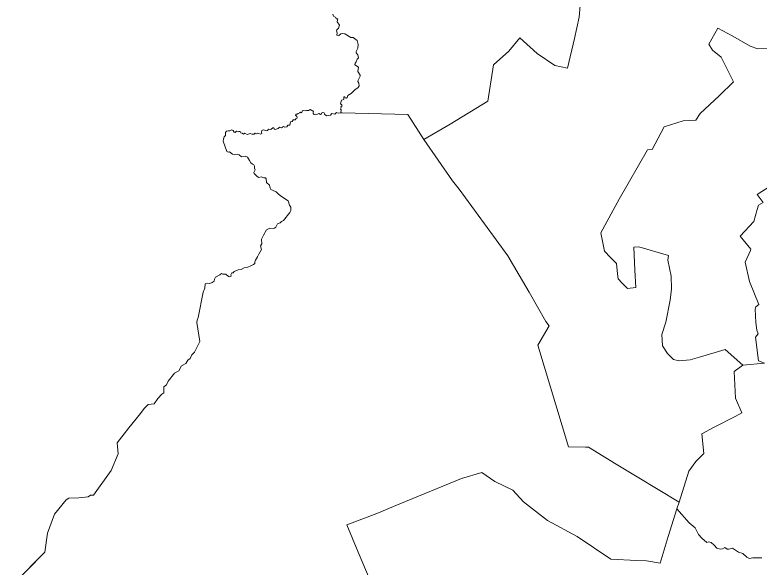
# Model space of a CAD drawing. Extents: x 369010 to 735936, y 6377141 to 6616555.
# Drawn here: x 600812 to 608125, y 6433708 to 6439131 of the extents above; entities that cross this region are included whole.
import ezdxf

# ---------------------------------------------------------------- set-up
doc = ezdxf.new("R2010")
doc.units = 0
doc.header["$LTSCALE"] = 40
doc.layers.add('3', color=7, linetype='Continuous', lineweight=13)

msp = doc.modelspace()

# ---------------------------------------------------------------- linework, layer by layer
at = {"layer": '3'}
for points in [[(604084.97, 6438340.73), (604078.02, 6438321.36), (604070.24, 6438313.91), (604057.82, 6438317.55), (604054.35, 6438326.82), (604045.08, 6438326.82), (604043.09, 6438317.55), (604045.08, 6438301.34), (604020.59, 6438292.73), (604012.48, 6438257.15), (604023.73, 6438249.7), (604024.06, 6438236.13), (604013.97, 6438228.35), (604017.94, 6438217.09), (604010.82, 6438205.84), (604019.1, 6438199.22), (604014.96, 6438169.26), (604027.54, 6438170.59), (604673.66, 6438151.72), (604831.22, 6437907.1), (605088.42, 6438059.53), (605458.32, 6438283.96), (605515.09, 6438642.11), (605663.88, 6438775.84), (605772.94, 6438906.91), (605944.4, 6438753), (606115.87, 6438634.49), (606240.66, 6438608.01), (606310, 6438898.14), (606357.17, 6439109.82), (606388.29, 6439495.94)], [(606388.29, 6439495.94), (606357.17, 6439109.82), (606310, 6438898.14), (606240.66, 6438608.01), (606115.87, 6438634.49), (605944.4, 6438753), (605772.94, 6438906.91), (605663.88, 6438775.84), (605515.09, 6438642.11), (605458.32, 6438283.96), (605088.42, 6438059.53), (604831.22, 6437907.1), (605110.76, 6437501.62), (605178.12, 6437420.36), (605427.54, 6437080.58), (605655.27, 6436763.47), (605767.81, 6436574.96), (605865.62, 6436406.65), (606029.14, 6436118.5), (606061.08, 6436078.95), (605950.69, 6435886.3), (606251.25, 6434889.3), (606418.74, 6434887.15), (606448.03, 6434886.66), (606720.95, 6434717.84), (607338.94, 6434344.63), (607432.62, 6434650.98), (607501.96, 6434743.66), (607580.08, 6434824.92), (607562.04, 6435016.58), (607682.53, 6435082.78), (607887.92, 6435187.38), (607954.12, 6435222.8), (607891.39, 6435365.79), (607880.47, 6435628.11), (607964.22, 6435692.33), (607789.77, 6435845.75), (607538.54, 6435769.12), (607446.52, 6435742.81), (607338.61, 6435732.38), (607282.01, 6435745.46), (607225.24, 6435804.87), (607175.26, 6435879.85), (607167.31, 6435991.73), (607209.35, 6436114.03), (607251.55, 6436328.53), (607265.46, 6436442.23), (607260.16, 6436564.54), (607227.56, 6436721.27), (607234.18, 6436769.93), (606944.05, 6436853.51), (606894.07, 6436850.86), (606904.49, 6436623.29), (606914.09, 6436453.32), (606832.5, 6436444.05), (606779.87, 6436496.68), (606740.48, 6436540.21), (606732.53, 6436587.54), (606723.27, 6436690.65), (606664.02, 6436747.25), (606604.77, 6436811.63), (606569.35, 6436991.87), (606750.41, 6437322.21), (607026.8, 6437805.32), (607075.46, 6437807.97), (607190.15, 6438031.07), (607378.33, 6438091.64), (607502.29, 6438096.11), (607545.66, 6438161.82), (607732.84, 6438337.91), (607873.52, 6438473.46), (607751.71, 6438715.92), (607667.47, 6438784.28), (607630.72, 6438845.35), (607720.26, 6439000.76), (607864.91, 6438922.97), (608035.55, 6438823.5), (608113.17, 6438797.19), (608414.39, 6438800.99)], [(604193.21, 6438435.23), (604192.05, 6438459.56), (604182.28, 6438476.27), (604184.27, 6438491.83), (604205.62, 6438528.57), (604204.46, 6438540.49), (604180.3, 6438576.57), (604186.92, 6438616.45), (604153.65, 6438642.44), (604153.98, 6438655.84), (604165.24, 6438669.09), (604173.68, 6438696.23), (604188.57, 6438708.64), (604180.79, 6438738.1), (604164.41, 6438757.8), (604166.73, 6438772.53), (604180.3, 6438805.79), (604184.6, 6438840.38), (604173.68, 6438880.43), (604134.62, 6438910.72), (604113.27, 6438908.4), (604054.35, 6438946.14), (604028.36, 6438950.11), (604015.95, 6438945.48), (603996.09, 6438929.59), (603975.24, 6438933.06), (603977.22, 6438953.59), (603970.93, 6438974.61), (603975.24, 6438985.53), (603991.95, 6439000.59), (603996.09, 6439010.35), (604002.05, 6439030.38), (603979.54, 6439062.16), (603983.35, 6439078.38), (603984.18, 6439093.44), (603968.29, 6439092.28), (603965.97, 6439107.01), (603941.48, 6439119.42), (603934.85, 6439138.12)], [(603934.85, 6439138.12), (603941.48, 6439119.42), (603965.97, 6439107.01), (603968.29, 6439092.28), (603984.18, 6439093.44), (603983.35, 6439078.38), (603979.54, 6439062.16), (604002.05, 6439030.38), (603996.09, 6439010.35), (603991.95, 6439000.59), (603975.24, 6438985.53), (603970.93, 6438974.61), (603977.22, 6438953.59), (603975.24, 6438933.06), (603996.09, 6438929.59), (604015.95, 6438945.48), (604028.36, 6438950.11), (604054.35, 6438946.14), (604113.27, 6438908.4), (604134.62, 6438910.72), (604173.68, 6438880.43), (604184.6, 6438840.38), (604180.3, 6438805.79), (604166.73, 6438772.53), (604164.41, 6438757.8), (604180.79, 6438738.1), (604188.57, 6438708.64), (604173.68, 6438696.23), (604165.24, 6438669.09), (604153.98, 6438655.84), (604153.65, 6438642.44), (604186.92, 6438616.45), (604180.3, 6438576.57), (604204.46, 6438540.49), (604205.62, 6438528.57), (604184.27, 6438491.83), (604182.28, 6438476.27), (604192.05, 6438459.56), (604193.21, 6438435.23), (604184.27, 6438416.86), (604173.35, 6438407.26), (604155.97, 6438398.16), (604116.41, 6438359.26), (604084.97, 6438340.73)], [(608414.39, 6438800.99), (608113.17, 6438797.19), (608035.55, 6438823.5), (607864.91, 6438922.97), (607720.26, 6439000.76), (607630.72, 6438845.35), (607667.47, 6438784.28), (607751.71, 6438715.92), (607873.52, 6438473.46), (607732.84, 6438337.91), (607545.66, 6438161.82), (607502.29, 6438096.11), (607378.33, 6438091.64), (607190.15, 6438031.07), (607075.46, 6437807.97), (607026.8, 6437805.32), (606750.41, 6437322.21), (606569.35, 6436991.87), (606604.77, 6436811.63), (606664.02, 6436747.25), (606723.27, 6436690.65), (606732.53, 6436587.54), (606740.48, 6436540.21), (606779.87, 6436496.68), (606832.5, 6436444.05), (606914.09, 6436453.32), (606904.49, 6436623.29), (606894.07, 6436850.86), (606944.05, 6436853.51), (607234.18, 6436769.93), (607227.56, 6436721.27), (607260.16, 6436564.54), (607265.46, 6436442.23), (607251.55, 6436328.53), (607209.35, 6436114.03), (607167.31, 6435991.73), (607175.26, 6435879.85), (607225.24, 6435804.87), (607282.01, 6435745.46), (607338.61, 6435732.38), (607446.52, 6435742.81), (607538.54, 6435769.12), (607789.77, 6435845.75), (607964.22, 6435692.33), (608179.2, 6435709.38), (608117.97, 6435734.7), (608087.68, 6435965.74), (608114, 6436000), (608102.08, 6436034.26), (608093.47, 6436111.06), (608085.53, 6436239.98), (608093.47, 6436263.82), (608121.11, 6436287.48), (608031.58, 6436514.39), (607988.05, 6436702.57), (608040.68, 6436818.25), (608043.33, 6436831.49), (607938.23, 6436957.77), (608073.45, 6437103.75), (608105.22, 6437219.1), (608119.79, 6437261.14), (608165.8, 6437290.11), (608105.22, 6437367.73), (608443.68, 6437583.71)], [(603072.25, 6437970.66), (603093.93, 6437957.58), (603123.22, 6437966.36), (603140.6, 6437959.57), (603162.45, 6437960.56), (603171.88, 6437968.84), (603185.78, 6437962.55), (603199.69, 6437968.18), (603209.78, 6437966.36), (603226.17, 6437960.07), (603237.42, 6437966.36), (603234.94, 6437978.27), (603237.42, 6437994.66), (603251.32, 6438004.09), (603265.72, 6437999.79), (603282.77, 6437992.17), (603293.53, 6437997.14), (603305.44, 6438009.22), (603327.62, 6438007.23), (603345.16, 6438023.62), (603356.91, 6438021.14), (603359.4, 6438013.52), (603369.49, 6438006.08), (603397.3, 6438016.17), (603411.7, 6438028.09), (603433.21, 6438023.62), (603450.09, 6438033.72), (603462.84, 6438027.43), (603483.03, 6438030.57), (603494.28, 6438048.28), (603513.15, 6438047.62), (603518.94, 6438081.71), (603537.81, 6438082.87), (603546.58, 6438099.25), (603567.44, 6438101.24), (603573.06, 6438112), (603581.83, 6438114.48), (603586.3, 6438120.77), (603582.5, 6438134.67), (603569.92, 6438146.59), (603571.24, 6438154.2), (603576.87, 6438156.68), (603586.97, 6438154.86), (603595.08, 6438162.97), (603604.67, 6438166.12), (603608.98, 6438173.07), (603619.74, 6438177.54), (603626.02, 6438170.59), (603632.98, 6438173.07), (603636.12, 6438184.49), (603644.23, 6438190.78), (603665.08, 6438187.63), (603678.32, 6438193.26), (603696.69, 6438191.94), (603706.13, 6438200.21), (603714.24, 6438201.54), (603728.14, 6438191.44), (603740.72, 6438190.12), (603746.35, 6438180.68), (603743.2, 6438171.25), (603742.7, 6438162.31), (603751.48, 6438152.88), (603769.68, 6438157.35), (603779.78, 6438153.54), (603796.82, 6438161.82), (603813.21, 6438154.2), (603825.46, 6438158.51), (603828.6, 6438168.1), (603838.2, 6438173.07), (603851.44, 6438168.1), (603853.92, 6438154.86), (603875.27, 6438140.96), (603892.98, 6438144.77), (603912.51, 6438147.91), (603927.57, 6438162.31), (603954.05, 6438157.35), (603971.1, 6438173.07), (603987.49, 6438164.96), (604014.96, 6438169.26), (604019.1, 6438199.22), (604010.82, 6438205.84), (604017.94, 6438217.09), (604013.97, 6438228.35), (604024.06, 6438236.13), (604023.73, 6438249.7), (604012.48, 6438257.15), (604020.59, 6438292.73), (604045.08, 6438301.34), (604043.09, 6438317.55), (604045.08, 6438326.82), (604054.35, 6438326.82), (604057.82, 6438317.55), (604070.24, 6438313.91), (604078.02, 6438321.36), (604084.97, 6438340.73), (604116.41, 6438359.26), (604155.97, 6438398.16), (604173.35, 6438407.26), (604184.27, 6438416.86), (604193.21, 6438435.23)], [(606448.03, 6434886.66), (606418.74, 6434887.15), (606251.25, 6434889.3), (605950.69, 6435886.3), (606061.08, 6436078.95), (606029.14, 6436118.5), (605865.62, 6436406.65), (605767.81, 6436574.96), (605655.27, 6436763.47), (605427.54, 6437080.58), (605178.12, 6437420.36), (605110.76, 6437501.62), (604831.22, 6437907.1), (604673.66, 6438151.72), (604027.54, 6438170.59), (604014.96, 6438169.26), (603987.49, 6438164.96), (603971.1, 6438173.07), (603954.05, 6438157.35), (603927.57, 6438162.31), (603912.51, 6438147.91), (603892.98, 6438144.77), (603875.27, 6438140.96), (603853.92, 6438154.86), (603851.44, 6438168.1), (603838.2, 6438173.07), (603828.6, 6438168.1), (603825.46, 6438158.51), (603813.21, 6438154.2), (603796.82, 6438161.82), (603779.78, 6438153.54), (603769.68, 6438157.35), (603751.48, 6438152.88), (603742.7, 6438162.31), (603743.2, 6438171.25), (603746.35, 6438180.68), (603740.72, 6438190.12), (603728.14, 6438191.44), (603714.24, 6438201.54), (603706.13, 6438200.21), (603696.69, 6438191.94), (603678.32, 6438193.26), (603665.08, 6438187.63), (603644.23, 6438190.78), (603636.12, 6438184.49), (603632.98, 6438173.07), (603626.02, 6438170.59), (603619.74, 6438177.54), (603608.98, 6438173.07), (603604.67, 6438166.12), (603595.08, 6438162.97), (603586.97, 6438154.86), (603576.87, 6438156.68), (603571.24, 6438154.2), (603569.92, 6438146.59), (603582.5, 6438134.67), (603586.3, 6438120.77), (603581.83, 6438114.48), (603573.06, 6438112), (603567.44, 6438101.24), (603546.58, 6438099.25), (603537.81, 6438082.87), (603518.94, 6438081.71), (603513.15, 6438047.62), (603494.28, 6438048.28), (603483.03, 6438030.57), (603462.84, 6438027.43), (603450.09, 6438033.72), (603433.21, 6438023.62), (603411.7, 6438028.09), (603397.3, 6438016.17), (603369.49, 6438006.08), (603359.4, 6438013.52), (603356.91, 6438021.14), (603345.16, 6438023.62), (603327.62, 6438007.23), (603305.44, 6438009.22), (603293.53, 6437997.14), (603282.77, 6437992.17), (603265.72, 6437999.79), (603251.32, 6438004.09), (603237.42, 6437994.66), (603234.94, 6437978.27), (603237.42, 6437966.36), (603226.17, 6437960.07), (603209.78, 6437966.36), (603199.69, 6437968.18)], [(602683.15, 6436490.23), (602696.72, 6436497.01), (602726.51, 6436492.71), (602750.18, 6436502.64), (602770.04, 6436516.87), (602774.34, 6436536.73), (602784.27, 6436554.77), (602824.16, 6436577.78), (602840.87, 6436591.51), (602855.77, 6436584.56), (602884.4, 6436584.07), (602911.05, 6436562.88), (602924.78, 6436559.07), (602936.53, 6436565.36), (602935.21, 6436579.1), (602942.16, 6436597.64), (602957.06, 6436598.96), (602965.17, 6436610.05), (603006.71, 6436626.27), (603036.5, 6436631.9), (603065.79, 6436647.29), (603101.21, 6436654.24), (603129.18, 6436666.65), (603156.49, 6436678.4), (603168.9, 6436689.66), (603168.9, 6436707.04), (603175.03, 6436723.09), (603196.71, 6436754.04), (603208.13, 6436783), (603235.93, 6436827.19), (603226.33, 6436861.78), (603239.08, 6436884.46), (603236.43, 6436929.97), (603255.46, 6436967.7), (603284.09, 6437021.99), (603315.54, 6437035.89), (603357.25, 6437033.24), (603376.11, 6437045.82), (603390.68, 6437078.1), (603417.65, 6437090.01), (603432.22, 6437102.59), (603451.75, 6437113.35), (603514.14, 6437190.97), (603523.58, 6437209.84), (603524.24, 6437241.94), (603509.18, 6437263.46), (603495.94, 6437306.33), (603430.23, 6437347.2), (603401.6, 6437369.38), (603380.75, 6437395.2), (603327.95, 6437416.55), (603319.01, 6437429.13), (603312.06, 6437458.26), (603283.76, 6437484.74), (603281.28, 6437521.81), (603273.67, 6437530.75), (603256.62, 6437531.91), (603233.28, 6437542), (603208.79, 6437535.71), (603191.08, 6437542.67), (603164.6, 6437572.29), (603160.3, 6437584.87), (603166.59, 6437596.29), (603172.21, 6437610.19), (603165.92, 6437626.58), (603165.92, 6437644.12), (603160.79, 6437658.02), (603148.05, 6437663.81), (603131.33, 6437679.37), (603117.6, 6437700.39), (603098.89, 6437733.99), (603076.05, 6437743.92), (603037.49, 6437736.47), (603015.15, 6437757.65), (602998.27, 6437764.44), (602973.44, 6437758.81), (602949.28, 6437761.96), (602921.31, 6437784.96), (602907.57, 6437784.3), (602895.16, 6437789.93), (602859.74, 6437891.88), (602861.73, 6437911.74), (602866.69, 6437935.24), (602879.77, 6437945.83), (602879.77, 6437976.29), (602892.68, 6437989.36), (602907.57, 6437994.33), (602923.79, 6437994.33), (602944.98, 6438001.11), (602956.73, 6437994.99), (602966.66, 6437979.43), (602975.43, 6437976.29), (602989.66, 6437988.7), (603006.38, 6437983.07), (603012.67, 6437986.22), (603025.74, 6437986.22), (603033.19, 6437973.8), (603045.6, 6437971.32), (603057.35, 6437960.73), (603072.25, 6437970.66)], [(603199.69, 6437968.18), (603185.78, 6437962.55), (603171.88, 6437968.84), (603162.45, 6437960.56), (603140.6, 6437959.57), (603123.22, 6437966.36), (603093.93, 6437957.58), (603072.25, 6437970.66), (603057.35, 6437960.73), (603045.6, 6437971.32), (603033.19, 6437973.8), (603025.74, 6437986.22), (603012.67, 6437986.22), (603006.38, 6437983.07), (602989.66, 6437988.7), (602975.43, 6437976.29), (602966.66, 6437979.43), (602956.73, 6437994.99), (602944.98, 6438001.11), (602923.79, 6437994.33), (602907.57, 6437994.33), (602892.68, 6437989.36), (602879.77, 6437976.29), (602879.77, 6437945.83), (602866.69, 6437935.24), (602861.73, 6437911.74), (602859.74, 6437891.88), (602895.16, 6437789.93), (602907.57, 6437784.3), (602921.31, 6437784.96), (602949.28, 6437761.96), (602973.44, 6437758.81), (602998.27, 6437764.44), (603015.15, 6437757.65), (603037.49, 6437736.47), (603076.05, 6437743.92), (603098.89, 6437733.99), (603117.6, 6437700.39), (603131.33, 6437679.37), (603148.05, 6437663.81), (603160.79, 6437658.02), (603165.92, 6437644.12), (603165.92, 6437626.58), (603172.21, 6437610.19), (603166.59, 6437596.29), (603160.3, 6437584.87), (603164.6, 6437572.29), (603191.08, 6437542.67), (603208.79, 6437535.71), (603233.28, 6437542), (603256.62, 6437531.91), (603273.67, 6437530.75), (603281.28, 6437521.81), (603283.76, 6437484.74), (603312.06, 6437458.26), (603319.01, 6437429.13), (603327.95, 6437416.55), (603380.75, 6437395.2), (603401.6, 6437369.38), (603430.23, 6437347.2), (603495.94, 6437306.33), (603509.18, 6437263.46), (603524.24, 6437241.94), (603523.58, 6437209.84), (603514.14, 6437190.97), (603451.75, 6437113.35), (603432.22, 6437102.59), (603417.65, 6437090.01), (603390.68, 6437078.1), (603376.11, 6437045.82), (603357.25, 6437033.24), (603315.54, 6437035.89), (603284.09, 6437021.99), (603255.46, 6436967.7), (603236.43, 6436929.97), (603239.08, 6436884.46), (603226.33, 6436861.78), (603235.93, 6436827.19), (603208.13, 6436783), (603196.71, 6436754.04), (603175.03, 6436723.09), (603168.9, 6436707.04), (603168.9, 6436689.66), (603156.49, 6436678.4), (603129.18, 6436666.65), (603101.21, 6436654.24), (603065.79, 6436647.29), (603036.5, 6436631.9), (603006.71, 6436626.27), (602965.17, 6436610.05), (602957.06, 6436598.96), (602942.16, 6436597.64), (602935.21, 6436579.1), (602936.53, 6436565.36), (602924.78, 6436559.07), (602911.05, 6436562.88), (602884.4, 6436584.07), (602855.77, 6436584.56), (602840.87, 6436591.51), (602824.16, 6436577.78)], [(608443.68, 6437583.71), (608105.22, 6437367.73), (608165.8, 6437290.11), (608119.79, 6437261.14), (608105.22, 6437219.1), (608073.45, 6437103.75), (607938.23, 6436957.77), (608043.33, 6436831.49), (608040.68, 6436818.25), (607988.05, 6436702.57), (608031.58, 6436514.39), (608121.11, 6436287.48), (608093.47, 6436263.82), (608085.53, 6436239.98), (608093.47, 6436111.06), (608102.08, 6436034.26), (608114, 6436000), (608087.68, 6435965.74), (608117.97, 6435734.7), (608179.2, 6435709.38)], [(602824.16, 6436577.78), (602784.27, 6436554.77), (602774.34, 6436536.73), (602770.04, 6436516.87), (602750.18, 6436502.64), (602726.51, 6436492.71), (602696.72, 6436497.01), (602683.15, 6436490.23), (602678.68, 6436447.86), (602663.12, 6436408.8), (602613.14, 6436160.87), (602601.39, 6436132.9), (602598.24, 6436110.56), (602628.04, 6435922.88), (602576.23, 6435819.77), (602551.41, 6435793.12), (602532.71, 6435756.38), (602512.18, 6435741.49), (602491.83, 6435708.55), (602448.96, 6435686.21), (602422.81, 6435635.23), (602381.1, 6435611.07), (602319.37, 6435532.78), (602301.99, 6435499.19), (602274.02, 6435477.51), (602275.18, 6435420.24), (602254.82, 6435406.01), (602215.6, 6435363.14), (602182, 6435311.01), (602123.08, 6435306.54), (602083.36, 6435265), (602046.95, 6435215.35), (601930.27, 6435076.66), (601817.73, 6434927.7), (601825.51, 6434821.94), (601758.48, 6434656.11), (601582.88, 6434413.81), (601554.41, 6434414.47), (601532.07, 6434396.43), (601441.37, 6434387.17), (601340.91, 6434384.68), (601316.09, 6434369.13), (601201.89, 6434228.61), (601132.54, 6434042.26), (601105.23, 6433855.24), (600922.02, 6433669.54)], [(600811.79, 6433557.66), (601105.23, 6433855.24), (601132.54, 6434042.26), (601201.89, 6434228.61), (601316.09, 6434369.13), (601340.91, 6434384.68), (601441.37, 6434387.17), (601532.07, 6434396.43), (601554.41, 6434414.47), (601582.88, 6434413.81), (601758.48, 6434656.11), (601825.51, 6434821.94), (601817.73, 6434927.7), (601930.27, 6435076.66), (602046.95, 6435215.35), (602083.36, 6435265), (602123.08, 6435306.54), (602182, 6435311.01), (602215.6, 6435363.14), (602254.82, 6435406.01), (602275.18, 6435420.24), (602274.02, 6435477.51), (602301.99, 6435499.19), (602319.37, 6435532.78), (602381.1, 6435611.07), (602422.81, 6435635.23), (602448.96, 6435686.21), (602491.83, 6435708.55), (602512.18, 6435741.49), (602532.71, 6435756.38), (602551.41, 6435793.12), (602576.23, 6435819.77), (602628.04, 6435922.88), (602598.24, 6436110.56), (602601.39, 6436132.9), (602613.14, 6436160.87), (602663.12, 6436408.8), (602678.68, 6436447.86), (602683.15, 6436490.23)], [(608179.2, 6435709.38), (607964.22, 6435692.33), (607880.47, 6435628.11), (607891.39, 6435365.79), (607954.12, 6435222.8), (607887.92, 6435187.38), (607682.53, 6435082.78), (607562.04, 6435016.58), (607580.08, 6434824.92), (607501.96, 6434743.66), (607432.62, 6434650.98), (607338.94, 6434344.63), (607315.27, 6434279.75), (607438.57, 6434142.88), (607495.18, 6434092.9), (607529.44, 6434027.03), (607560.88, 6433992.94), (607610.86, 6433949.41), (607626.75, 6433957.35), (607653.07, 6433950.73), (607683.19, 6433921.77), (607709.34, 6433892.81), (607743.43, 6433883.54), (607765.78, 6433887.51), (607788.12, 6433901.91), (607810.46, 6433883.54), (607826.35, 6433883.54), (607861.77, 6433895.29), (607923.67, 6433853.25), (607964.38, 6433841.33), (608005.26, 6433805.92), (608028.93, 6433792.68), (608063.19, 6433797.48), (608151.23, 6433799.96)], [(604340.51, 6433490.47), (604184.27, 6433855.07), (604073.88, 6434122.19), (604368.14, 6434233.41), (604595.88, 6434330.73), (605200.3, 6434578.98), (605398.9, 6434636.91), (605527.17, 6434549.19), (605705.91, 6434463.63), (605811.17, 6434348.6), (606045.2, 6434164.4), (606335.82, 6434009.32), (606668.65, 6433786.39), (606918.56, 6433773.81), (607018.53, 6433769.84), (607154.07, 6433746.17), (607230.04, 6434008.99), (607315.27, 6434279.75), (607338.94, 6434344.63), (606720.95, 6434717.84), (606448.03, 6434886.66)], [(605398.9, 6434636.91), (605200.3, 6434578.98), (604595.88, 6434330.73), (604368.14, 6434233.41), (604073.88, 6434122.19), (604184.27, 6433855.07), (604340.51, 6433490.47)], [(608151.23, 6433799.96), (608063.19, 6433797.48), (608028.93, 6433792.68), (608005.26, 6433805.92), (607964.38, 6433841.33), (607923.67, 6433853.25), (607861.77, 6433895.29), (607826.35, 6433883.54), (607810.46, 6433883.54), (607788.12, 6433901.91), (607765.78, 6433887.51), (607743.43, 6433883.54), (607709.34, 6433892.81), (607683.19, 6433921.77), (607653.07, 6433950.73), (607626.75, 6433957.35), (607610.86, 6433949.41), (607560.88, 6433992.94), (607529.44, 6434027.03), (607495.18, 6434092.9), (607438.57, 6434142.88), (607315.27, 6434279.75), (607230.04, 6434008.99), (607154.07, 6433746.17), (607018.53, 6433769.84), (606918.56, 6433773.81), (606668.65, 6433786.39), (606335.82, 6434009.32), (606045.2, 6434164.4), (605811.17, 6434348.6), (605705.91, 6434463.63), (605527.17, 6434549.19), (605398.9, 6434636.91)]]:
    msp.add_lwpolyline(points, dxfattribs=at)

doc.saveas('drawing.dxf')
